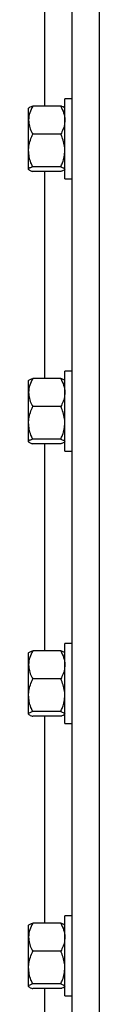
# Model space of a CAD drawing. Header units: inches. Extents: x 170 to 284, y 215 to 248.
# Tile 549 of 656: x 202.2504 to 202.2949, y 242.8382 to 243.4571. Entities that reach past the tile are written whole.
import ezdxf

# ---------------------------------------------------------------- set-up
doc = ezdxf.new("R2010")
doc.units = ezdxf.units.IN
doc.header["$LTSCALE"] = 0.25
doc.header["$MEASUREMENT"] = 0
doc.layers.add('LH FRONT OF HOOD', color=7, linetype='Continuous')

msp = doc.modelspace()

# ---------------------------------------------------------------- linework, layer by layer
at = {"layer": 'LH FRONT OF HOOD'}
for p, q in [((202.27776, 239.82111), (202.27776, 244.08159)), ((202.29488, 239.82111), (202.29488, 244.03279)), ((202.26064, 243.40275), (202.26064, 243.53287)), ((202.27776, 243.40735), (202.27317, 243.40735)), ((202.27317, 243.35705), (202.27317, 243.40735)), ((202.25059, 243.40169), (202.2504, 243.40147)), ((202.2504, 243.39392), (202.2504, 243.40147)), ((202.2706, 243.40275), (202.25297, 243.40275)), ((202.27317, 243.40147), (202.27298, 243.40169)), ((202.2504, 243.37483), (202.2504, 243.39392)), ((202.2706, 243.3851), (202.25297, 243.3851)), ((202.2504, 243.36311), (202.2504, 243.37483)), ((202.2504, 243.36294), (202.2504, 243.36311)), ((202.2504, 243.36294), (202.25059, 243.36272)), ((202.2706, 243.36455), (202.25297, 243.36455)), ((202.2706, 243.36166), (202.25297, 243.36166)), ((202.26064, 243.23154), (202.26064, 243.36166)), ((202.27298, 243.36272), (202.27317, 243.36294)), ((202.27317, 243.35705), (202.27776, 243.35705)), ((202.27776, 243.23615), (202.27317, 243.23615)), ((202.27317, 243.18585), (202.27317, 243.23615)), ((202.25059, 243.23048), (202.2504, 243.23026)), ((202.2504, 243.22272), (202.2504, 243.23026)), ((202.2706, 243.23154), (202.25297, 243.23154)), ((202.27317, 243.23026), (202.27298, 243.23048)), ((202.2504, 243.20362), (202.2504, 243.22272)), ((202.2706, 243.21389), (202.25297, 243.21389)), ((202.2504, 243.1919), (202.2504, 243.20362)), ((202.2504, 243.19174), (202.2504, 243.1919)), ((202.2504, 243.19174), (202.25059, 243.19151)), ((202.2706, 243.19335), (202.25297, 243.19335)), ((202.2706, 243.19045), (202.25297, 243.19045)), ((202.26064, 243.06034), (202.26064, 243.19045)), ((202.27298, 243.19151), (202.27317, 243.19174)), ((202.27317, 243.18585), (202.27776, 243.18585)), ((202.27776, 243.06494), (202.27317, 243.06494)), ((202.27317, 243.01464), (202.27317, 243.06494)), ((202.25059, 243.05928), (202.2504, 243.05905)), ((202.2504, 243.05151), (202.2504, 243.05905)), ((202.2706, 243.06034), (202.25297, 243.06034)), ((202.27317, 243.05905), (202.27298, 243.05928)), ((202.2504, 243.03241), (202.2504, 243.05151)), ((202.2706, 243.04269), (202.25297, 243.04269)), ((202.2504, 243.02069), (202.2504, 243.03241)), ((202.2706, 243.02214), (202.25297, 243.02214)), ((202.2504, 243.02053), (202.2504, 243.02069)), ((202.2504, 243.02053), (202.25059, 243.02031)), ((202.2706, 243.01925), (202.25297, 243.01925)), ((202.26064, 242.88913), (202.26064, 243.01925)), ((202.27298, 243.02031), (202.27317, 243.02053)), ((202.27317, 243.01464), (202.27776, 243.01464)), ((202.27776, 242.89374), (202.27317, 242.89374)), ((202.27317, 242.84344), (202.27317, 242.89374)), ((202.25059, 242.88807), (202.2504, 242.88785)), ((202.2504, 242.8803), (202.2504, 242.88785)), ((202.2706, 242.88913), (202.25297, 242.88913)), ((202.27317, 242.88785), (202.27298, 242.88807)), ((202.2504, 242.86121), (202.2504, 242.8803)), ((202.2706, 242.87148), (202.25297, 242.87148)), ((202.2504, 242.84949), (202.2504, 242.86121)), ((202.2504, 242.84932), (202.2504, 242.84949)), ((202.2504, 242.84932), (202.25059, 242.8491)), ((202.2706, 242.85094), (202.25297, 242.85094)), ((202.2706, 242.84804), (202.25297, 242.84804)), ((202.26064, 242.71792), (202.26064, 242.84804)), ((202.27298, 242.8491), (202.27317, 242.84932)), ((202.27317, 242.84344), (202.27776, 242.84344))]:
    msp.add_line(p, q, dxfattribs=at)
for points, knots in [([(202.25297, 243.40275), (202.25229, 243.40138), (202.25092, 243.39858), (202.2504, 243.39553), (202.2504, 243.39396), (202.2504, 243.39392)], [0, 0, 0, 0, 0.484341, 0.986328, 1, 1, 1, 1]), ([(202.25066, 243.40163), (202.25071, 243.40172), (202.25089, 243.40202), (202.25185, 243.4024), (202.25271, 243.40267), (202.25297, 243.40275)], [0, 0, 0, 0, 0.237471, 0.77815, 1, 1, 1, 1]), ([(202.2706, 243.40275), (202.27127, 243.40138), (202.27265, 243.39858), (202.27316, 243.39553), (202.27317, 243.39396), (202.27317, 243.39392)], [0, 0, 0, 0, 0.484341, 0.986328, 1, 1, 1, 1]), ([(202.27291, 243.40163), (202.27285, 243.40172), (202.27268, 243.40202), (202.27171, 243.4024), (202.27085, 243.40267), (202.2706, 243.40275)], [0, 0, 0, 0, 0.237471, 0.77815, 1, 1, 1, 1]), ([(202.2504, 243.39392), (202.25049, 243.39269), (202.25069, 243.39017), (202.25185, 243.38725), (202.25271, 243.38558), (202.25297, 243.3851)], [0, 0, 0, 0, 0.406291, 0.827266, 1, 1, 1, 1]), ([(202.27317, 243.39392), (202.27307, 243.39269), (202.27287, 243.39017), (202.27172, 243.38725), (202.27085, 243.38558), (202.2706, 243.3851)], [0, 0, 0, 0, 0.4062906, 0.8272664, 1, 1, 1, 1]), ([(202.2504, 243.37483), (202.2504, 243.37506), (202.25042, 243.3766), (202.25084, 243.37947), (202.25187, 243.38265), (202.25269, 243.38449), (202.25297, 243.3851)], [0, 0, 0, 0, 0.066532, 0.435283, 0.814551, 1, 1, 1, 1]), ([(202.27317, 243.37483), (202.27316, 243.37506), (202.27315, 243.3766), (202.27273, 243.37947), (202.2717, 243.38265), (202.27087, 243.38449), (202.2706, 243.3851)], [0, 0, 0, 0, 0.066532, 0.435283, 0.814551, 1, 1, 1, 1]), ([(202.25297, 243.36455), (202.25258, 243.36542), (202.25168, 243.36748), (202.25064, 243.37091), (202.25048, 243.37351), (202.2504, 243.37483)], [0, 0, 0, 0, 0.26546, 0.628076, 1, 1, 1, 1]), ([(202.2706, 243.36455), (202.27098, 243.36542), (202.27188, 243.36748), (202.27292, 243.37091), (202.27309, 243.37351), (202.27317, 243.37483)], [0, 0, 0, 0, 0.26546, 0.628076, 1, 1, 1, 1]), ([(202.25297, 243.36455), (202.25229, 243.36433), (202.25092, 243.36387), (202.2504, 243.36337), (202.2504, 243.36311), (202.2504, 243.36311)], [0, 0, 0, 0, 0.484341, 0.986328, 1, 1, 1, 1]), ([(202.2504, 243.36311), (202.25049, 243.3629), (202.25069, 243.36249), (202.25185, 243.36201), (202.25271, 243.36174), (202.25297, 243.36166)], [0, 0, 0, 0, 0.406291, 0.827266, 1, 1, 1, 1]), ([(202.2706, 243.36455), (202.27127, 243.36433), (202.27265, 243.36387), (202.27316, 243.36337), (202.27317, 243.36311), (202.27317, 243.36311)], [0, 0, 0, 0, 0.484341, 0.986328, 1, 1, 1, 1]), ([(202.27291, 243.36278), (202.27285, 243.36269), (202.27268, 243.36238), (202.27171, 243.36201), (202.27085, 243.36174), (202.2706, 243.36166)], [0, 0, 0, 0, 0.237471, 0.77815, 1, 1, 1, 1]), ([(202.25297, 243.23154), (202.25229, 243.23017), (202.25092, 243.22738), (202.2504, 243.22432), (202.2504, 243.22276), (202.2504, 243.22272)], [0, 0, 0, 0, 0.484341, 0.986328, 1, 1, 1, 1]), ([(202.25066, 243.23042), (202.25071, 243.23052), (202.25089, 243.23082), (202.25185, 243.23119), (202.25271, 243.23146), (202.25297, 243.23154)], [0, 0, 0, 0, 0.237471, 0.77815, 1, 1, 1, 1]), ([(202.2706, 243.23154), (202.27127, 243.23017), (202.27265, 243.22738), (202.27316, 243.22432), (202.27317, 243.22276), (202.27317, 243.22272)], [0, 0, 0, 0, 0.484341, 0.986328, 1, 1, 1, 1]), ([(202.27291, 243.23042), (202.27285, 243.23052), (202.27268, 243.23082), (202.27171, 243.23119), (202.27085, 243.23146), (202.2706, 243.23154)], [0, 0, 0, 0, 0.237471, 0.77815, 1, 1, 1, 1]), ([(202.2504, 243.22272), (202.25049, 243.22148), (202.25069, 243.21897), (202.25185, 243.21604), (202.25271, 243.21438), (202.25297, 243.21389)], [0, 0, 0, 0, 0.406291, 0.827266, 1, 1, 1, 1]), ([(202.27317, 243.22272), (202.27307, 243.22148), (202.27287, 243.21897), (202.27172, 243.21604), (202.27085, 243.21438), (202.2706, 243.21389)], [0, 0, 0, 0, 0.4062906, 0.8272664, 1, 1, 1, 1]), ([(202.2504, 243.20362), (202.2504, 243.20386), (202.25042, 243.20539), (202.25084, 243.20827), (202.25187, 243.21144), (202.25269, 243.21329), (202.25297, 243.21389)], [0, 0, 0, 0, 0.066532, 0.435283, 0.814551, 1, 1, 1, 1]), ([(202.27317, 243.20362), (202.27316, 243.20386), (202.27315, 243.20539), (202.27273, 243.20827), (202.2717, 243.21144), (202.27087, 243.21329), (202.2706, 243.21389)], [0, 0, 0, 0, 0.066532, 0.435283, 0.814551, 1, 1, 1, 1]), ([(202.25297, 243.19335), (202.25258, 243.19422), (202.25168, 243.19628), (202.25064, 243.1997), (202.25048, 243.2023), (202.2504, 243.20362)], [0, 0, 0, 0, 0.26546, 0.628076, 1, 1, 1, 1]), ([(202.2706, 243.19335), (202.27098, 243.19422), (202.27188, 243.19628), (202.27292, 243.1997), (202.27309, 243.2023), (202.27317, 243.20362)], [0, 0, 0, 0, 0.26546, 0.628076, 1, 1, 1, 1]), ([(202.25297, 243.19335), (202.25229, 243.19312), (202.25092, 243.19267), (202.2504, 243.19216), (202.2504, 243.19191), (202.2504, 243.1919)], [0, 0, 0, 0, 0.484341, 0.986328, 1, 1, 1, 1]), ([(202.2504, 243.1919), (202.25049, 243.1917), (202.25069, 243.19129), (202.25185, 243.19081), (202.25271, 243.19053), (202.25297, 243.19045)], [0, 0, 0, 0, 0.406291, 0.827266, 1, 1, 1, 1]), ([(202.2706, 243.19335), (202.27127, 243.19312), (202.27265, 243.19267), (202.27316, 243.19216), (202.27317, 243.19191), (202.27317, 243.1919)], [0, 0, 0, 0, 0.484341, 0.986328, 1, 1, 1, 1]), ([(202.27291, 243.19157), (202.27285, 243.19148), (202.27268, 243.19118), (202.27171, 243.19081), (202.27085, 243.19053), (202.2706, 243.19045)], [0, 0, 0, 0, 0.237471, 0.77815, 1, 1, 1, 1]), ([(202.25297, 243.06034), (202.25229, 243.05896), (202.25092, 243.05617), (202.2504, 243.05312), (202.2504, 243.05155), (202.2504, 243.05151)], [0, 0, 0, 0, 0.484341, 0.986328, 1, 1, 1, 1]), ([(202.25066, 243.05922), (202.25071, 243.05931), (202.25089, 243.05961), (202.25185, 243.05998), (202.25271, 243.06026), (202.25297, 243.06034)], [0, 0, 0, 0, 0.237471, 0.77815, 1, 1, 1, 1]), ([(202.2706, 243.06034), (202.27127, 243.05896), (202.27265, 243.05617), (202.27316, 243.05312), (202.27317, 243.05155), (202.27317, 243.05151)], [0, 0, 0, 0, 0.484341, 0.986328, 1, 1, 1, 1]), ([(202.27291, 243.05922), (202.27285, 243.05931), (202.27268, 243.05961), (202.27171, 243.05998), (202.27085, 243.06026), (202.2706, 243.06034)], [0, 0, 0, 0, 0.237471, 0.77815, 1, 1, 1, 1]), ([(202.2504, 243.05151), (202.25049, 243.05028), (202.25069, 243.04776), (202.25185, 243.04484), (202.25271, 243.04317), (202.25297, 243.04269)], [0, 0, 0, 0, 0.406291, 0.827266, 1, 1, 1, 1]), ([(202.27317, 243.05151), (202.27307, 243.05028), (202.27287, 243.04776), (202.27172, 243.04484), (202.27085, 243.04317), (202.2706, 243.04269)], [0, 0, 0, 0, 0.406291, 0.827266, 1, 1, 1, 1]), ([(202.2504, 243.03241), (202.2504, 243.03265), (202.25042, 243.03419), (202.25084, 243.03706), (202.25187, 243.04023), (202.25269, 243.04208), (202.25297, 243.04269)], [0, 0, 0, 0, 0.066532, 0.435283, 0.814551, 1, 1, 1, 1]), ([(202.27317, 243.03241), (202.27316, 243.03265), (202.27315, 243.03419), (202.27273, 243.03706), (202.2717, 243.04023), (202.27087, 243.04208), (202.2706, 243.04269)], [0, 0, 0, 0, 0.066532, 0.435283, 0.814551, 1, 1, 1, 1]), ([(202.25297, 243.02214), (202.25258, 243.02301), (202.25168, 243.02507), (202.25064, 243.0285), (202.25048, 243.0311), (202.2504, 243.03241)], [0, 0, 0, 0, 0.26546, 0.628076, 1, 1, 1, 1]), ([(202.2706, 243.02214), (202.27098, 243.02301), (202.27188, 243.02507), (202.27292, 243.0285), (202.27309, 243.0311), (202.27317, 243.03241)], [0, 0, 0, 0, 0.26546, 0.628076, 1, 1, 1, 1]), ([(202.25297, 243.02214), (202.25229, 243.02192), (202.25092, 243.02146), (202.2504, 243.02096), (202.2504, 243.0207), (202.2504, 243.02069)], [0, 0, 0, 0, 0.484341, 0.986328, 1, 1, 1, 1]), ([(202.2706, 243.02214), (202.27127, 243.02192), (202.27265, 243.02146), (202.27316, 243.02096), (202.27317, 243.0207), (202.27317, 243.02069)], [0, 0, 0, 0, 0.484341, 0.986328, 1, 1, 1, 1]), ([(202.2504, 243.02069), (202.25049, 243.02049), (202.25069, 243.02008), (202.25185, 243.0196), (202.25271, 243.01933), (202.25297, 243.01925)], [0, 0, 0, 0, 0.406291, 0.827266, 1, 1, 1, 1]), ([(202.27291, 243.02037), (202.27285, 243.02027), (202.27268, 243.01997), (202.27171, 243.0196), (202.27085, 243.01933), (202.2706, 243.01925)], [0, 0, 0, 0, 0.237471, 0.77815, 1, 1, 1, 1]), ([(202.25297, 242.88913), (202.25229, 242.88776), (202.25092, 242.88496), (202.2504, 242.88191), (202.2504, 242.88035), (202.2504, 242.8803)], [0, 0, 0, 0, 0.484341, 0.986328, 1, 1, 1, 1]), ([(202.25066, 242.88801), (202.25071, 242.8881), (202.25089, 242.8884), (202.25185, 242.88878), (202.25271, 242.88905), (202.25297, 242.88913)], [0, 0, 0, 0, 0.237471, 0.77815, 1, 1, 1, 1]), ([(202.2706, 242.88913), (202.27127, 242.88776), (202.27265, 242.88496), (202.27316, 242.88191), (202.27317, 242.88035), (202.27317, 242.8803)], [0, 0, 0, 0, 0.484341, 0.986328, 1, 1, 1, 1]), ([(202.27291, 242.88801), (202.27285, 242.8881), (202.27268, 242.8884), (202.27171, 242.88878), (202.27085, 242.88905), (202.2706, 242.88913)], [0, 0, 0, 0, 0.237471, 0.77815, 1, 1, 1, 1]), ([(202.2504, 242.8803), (202.25049, 242.87907), (202.25069, 242.87655), (202.25185, 242.87363), (202.25271, 242.87196), (202.25297, 242.87148)], [0, 0, 0, 0, 0.406291, 0.827266, 1, 1, 1, 1]), ([(202.27317, 242.8803), (202.27307, 242.87907), (202.27287, 242.87655), (202.27172, 242.87363), (202.27085, 242.87196), (202.2706, 242.87148)], [0, 0, 0, 0, 0.4062906, 0.8272664, 1, 1, 1, 1]), ([(202.2504, 242.86121), (202.2504, 242.86144), (202.25042, 242.86298), (202.25084, 242.86585), (202.25187, 242.86903), (202.25269, 242.87087), (202.25297, 242.87148)], [0, 0, 0, 0, 0.066532, 0.435283, 0.814551, 1, 1, 1, 1]), ([(202.27317, 242.86121), (202.27316, 242.86144), (202.27315, 242.86298), (202.27273, 242.86585), (202.2717, 242.86903), (202.27087, 242.87087), (202.2706, 242.87148)], [0, 0, 0, 0, 0.066532, 0.435283, 0.814551, 1, 1, 1, 1]), ([(202.25297, 242.85094), (202.25258, 242.85181), (202.25168, 242.85386), (202.25064, 242.85729), (202.25048, 242.85989), (202.2504, 242.86121)], [0, 0, 0, 0, 0.26546, 0.628076, 1, 1, 1, 1]), ([(202.2706, 242.85094), (202.27098, 242.85181), (202.27188, 242.85386), (202.27292, 242.85729), (202.27309, 242.85989), (202.27317, 242.86121)], [0, 0, 0, 0, 0.26546, 0.628076, 1, 1, 1, 1]), ([(202.25297, 242.85094), (202.25229, 242.85071), (202.25092, 242.85025), (202.2504, 242.84975), (202.2504, 242.8495), (202.2504, 242.84949)], [0, 0, 0, 0, 0.484341, 0.986328, 1, 1, 1, 1]), ([(202.2504, 242.84949), (202.25049, 242.84929), (202.25069, 242.84887), (202.25185, 242.84839), (202.25271, 242.84812), (202.25297, 242.84804)], [0, 0, 0, 0, 0.406291, 0.827266, 1, 1, 1, 1]), ([(202.2706, 242.85094), (202.27127, 242.85071), (202.27265, 242.85025), (202.27316, 242.84975), (202.27317, 242.8495), (202.27317, 242.84949)], [0, 0, 0, 0, 0.484341, 0.986328, 1, 1, 1, 1]), ([(202.27291, 242.84916), (202.27285, 242.84907), (202.27268, 242.84877), (202.27171, 242.84839), (202.27085, 242.84812), (202.2706, 242.84804)], [0, 0, 0, 0, 0.237471, 0.77815, 1, 1, 1, 1])]:
    msp.add_open_spline(points, degree=3, knots=knots, dxfattribs=at)

doc.saveas('drawing.dxf')
